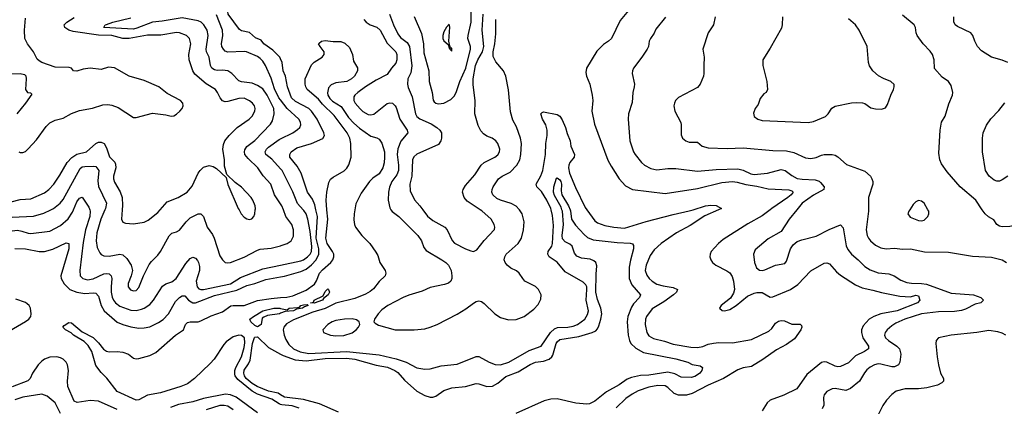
# Model space of a CAD drawing. Header units: inches. Extents: x 1305375 to 1407406, y 744550 to 841633.
# Tile 382 of 509: x 1368067 to 1375365, y 808544 to 811408. Entities that reach past the tile are written whole.
import ezdxf

# ---------------------------------------------------------------- set-up
doc = ezdxf.new("R2010")
doc.units = ezdxf.units.IN
doc.header["$MEASUREMENT"] = 0
for name, color, linetype in [('B3860', 7, 'Continuous'), ('B3861', 7, 'Continuous'), ('B3870', 7, 'Continuous'), ('B3871', 7, 'Continuous')]:
    doc.layers.add(name, color=color, linetype=linetype)

msp = doc.modelspace()

# ---------------------------------------------------------------- linework, layer by layer
at = {"layer": 'B3860', "color": 5}
for points, elevation in [([(1367331, 810000), (1367336.1, 809970), (1367345.8, 809865.8), (1367361.7, 809801.7), (1367379.8, 809770), (1367410, 809752.1), (1367539.2, 809739.2), (1367630, 809747.7), (1367750, 809728.2), (1367790, 809729.5), (1367856.7, 809743.3), (1367880.2, 809759.8), (1367930.7, 809810), (1367990, 809840.4), (1368050, 809847.6), (1368082.2, 809842.2), (1368130, 809825.7), (1368150, 809824.4), (1368290, 809841.2), (1368370, 809883.9), (1368426.7, 809933.3), (1368458.9, 809981.1), (1368466.5, 810000)], 1140), ([(1367402.2, 810000), (1367402.2, 809990), (1367414, 809930), (1367430, 809904.9), (1367450.3, 809890), (1367494, 809870), (1367670, 809841.2), (1367770, 809837.5), (1367810, 809845), (1367850, 809861.2), (1367930, 809917.5), (1367970, 809936.2), (1368010, 809944.8), (1368170, 809953.2), (1368245.5, 809974.5), (1368296.4, 810000)], 1160), ([(1368586.6, 810000), (1368590.1, 809990), (1368585.8, 809950), (1368554.4, 809850), (1368536.4, 809756.4), (1368512, 809550), (1368515.2, 809510), (1368534.9, 809490), (1368570, 809481.9), (1368610, 809488), (1368690, 809524.8), (1368710, 809528.1), (1368730, 809524.5), (1368744.5, 809510), (1368749.4, 809490), (1368743.4, 809430), (1368744.5, 809390), (1368751.7, 809351.7), (1368761, 809330), (1368776.3, 809310), (1368810, 809286.1), (1368890, 809255.7), (1368930, 809253.6), (1368970, 809262.5), (1368990, 809271), (1369030, 809298.9), (1369057.5, 809330), (1369125.6, 809434.4), (1369149.3, 809450.7), (1369193.3, 809466.7), (1369225.6, 809490), (1369297.1, 809602.9), (1369330, 809639.5), (1369350, 809648.7), (1369370, 809642), (1369384, 809624), (1369391.8, 809610), (1369398.6, 809578.6), (1369398.4, 809550), (1369374.8, 809470), (1369380.9, 809430), (1369394.7, 809414.7), (1369409.1, 809409.1), (1369429, 809409), (1369630, 809451.9), (1369702.3, 809497.7), (1369870, 809561.9), (1370000, 809590.1)], 1140), ([(1368697.7, 810000), (1368668.4, 809930), (1368638.7, 809830), (1368632.5, 809770), (1368640.5, 809720.5), (1368659.8, 809679.8), (1368670, 809668.1), (1368690, 809658.4), (1368730, 809655.9), (1368810, 809670.2), (1368830, 809665.4), (1368859.8, 809639.8), (1368892.6, 809590), (1368902, 809550), (1368892.9, 809510), (1368870, 809453.2), (1368870.3, 809430), (1368886.9, 809406.9), (1368910, 809398.3), (1368930, 809402.3), (1368950, 809423), (1368983.1, 809510), (1369026.8, 809593.2), (1369042.7, 809617.3), (1369090, 809664.2), (1369110, 809690.3), (1369174.3, 809805.7), (1369194, 809826), (1369230, 809837.4), (1369250, 809848.9), (1369299.3, 809910), (1369330, 809940.2), (1369390, 809969), (1369410, 809968.7), (1369430, 809950.6), (1369455.2, 809870), (1369496, 809816), (1369509.2, 809790), (1369550, 809659.1), (1369570, 809628.2), (1369590, 809610.4), (1369605.8, 809605.9), (1369630, 809608.9), (1369730, 809647.5), (1369830, 809701.4), (1369850, 809707.7), (1369930, 809716.2), (1370000, 809732.9)], 1160), ([(1368826.2, 810000), (1368820.3, 809930), (1368830, 809907.7), (1368850, 809900.4), (1368910, 809894.9), (1368990, 809908.7), (1369018.2, 809921.8), (1369090, 809979.6), (1369107.9, 810000)], 1180), ([(1369692.6, 810000), (1369709.2, 809969.2), (1369730, 809945.5), (1369750, 809933), (1369770, 809928), (1369787.5, 809932.5), (1369802.9, 809950), (1369809.7, 809970.3), (1369813, 810000)], 1180), ([(1368030, 809713.5), (1368110, 809710.1), (1368210, 809691.6), (1368250, 809690.9), (1368311.9, 809708.1), (1368410, 809755.6), (1368430, 809750.5), (1368430, 809709.3), (1368370.6, 809510), (1368372.8, 809490), (1368396.3, 809450), (1368439.1, 809410), (1368490, 809388.3), (1368550, 809378.5), (1368610, 809384.4), (1368630, 809381.1), (1368650, 809358.7), (1368671.3, 809290), (1368692, 809252), (1368770, 809183.7), (1368790, 809168), (1368830, 809148.8), (1368890, 809131.4), (1368950, 809121.9), (1368990, 809123.9), (1369030, 809132.7), (1369096, 809164), (1369130, 809187.1), (1369170, 809229.3), (1369220.7, 809319.3), (1369250, 809349.5), (1369270, 809362.5), (1369290, 809362.2), (1369318.1, 809330), (1369336.6, 809316.6), (1369350, 809310.6), (1369370, 809310.5), (1369510, 809364.1), (1369677, 809403), (1369750, 809439.2), (1369810, 809453.9), (1369890, 809482.2), (1370000, 809502.5)], 1120), ([(1367990, 809103.2), (1368110, 809172.3), (1368135.2, 809190), (1368148.4, 809210), (1368151.3, 809230), (1368146.4, 809270), (1368137.3, 809290), (1368123.1, 809303.1), (1368110, 809312.4), (1368036.8, 809336.8)], 1120), ([(1370000, 808557.7), (1369990, 808560.9), (1369936, 808596), (1369830, 808632.5), (1369790, 808654.6), (1369683.1, 808743.1), (1369663.6, 808770), (1369661.4, 808781.4), (1369662.1, 808810), (1369668.7, 808830), (1369711.8, 808910), (1369730, 808978.4), (1369734.5, 809014.5), (1369732.7, 809050), (1369710, 809069.2), (1369689.9, 809069.9), (1369650, 809058.8), (1369597.9, 809022.1), (1369578.7, 809001.3), (1369507, 808893), (1369479.4, 808860.6), (1369363.3, 808750), (1369310, 808711.1), (1369260.7, 808690), (1369110, 808644.4), (1369014.5, 808625.5), (1368950, 808590.8), (1368930, 808589.8), (1368790, 808654.3), (1368712.3, 808752.3), (1368670, 808795.3), (1368630, 808845.6), (1368601.6, 808950), (1368574.4, 808994.4), (1368545, 809025), (1368465.3, 809070), (1368446.9, 809086.8), (1368406.6, 809110), (1368387.3, 809130), (1368397.4, 809142.6), (1368430, 809165.3), (1368450, 809161.3), (1368530, 809095.5), (1368610, 809053.1), (1368650, 809014.8), (1368687.7, 808967.7), (1368710, 808953), (1368730, 808948.1), (1368790, 808950.8), (1368830, 808946), (1368871.9, 808930), (1368910, 808899.7), (1368930, 808894.3), (1368950, 808896.8), (1369030, 808920.1), (1369076.8, 808943.2), (1369221.5, 809070), (1369279.9, 809110), (1369296.5, 809150), (1369310, 809165.5), (1369329.9, 809170.1), (1369389.6, 809170.4), (1369410, 809176.2), (1369486.9, 809213.1), (1369570, 809244.7), (1369632.4, 809287.6), (1369650, 809291.5), (1369730, 809290.4), (1369830, 809327.1), (1369930, 809343.6), (1370000, 809349.1)], 1080), ([(1370000, 809233), (1369992.4, 809230), (1369904.4, 809215.6), (1369875.1, 809204.9), (1369864.5, 809195.5), (1369855.5, 809150), (1369850, 809145.5), (1369830, 809133.7), (1369810, 809141.5), (1369779.5, 809170), (1369773.3, 809190), (1369798.5, 809210), (1369868.3, 809250), (1369950, 809270.5), (1369996, 809270), (1370000, 809269.1)], 1060), ([(1370000, 808629.6), (1369981.5, 808641.5), (1369910, 808655.3), (1369825.8, 808690), (1369790, 808712.5), (1369745.9, 808750), (1369732.4, 808770), (1369727.5, 808790), (1369730, 808811), (1369762.5, 808857.5), (1369775.1, 808884.9), (1369791.1, 809010), (1369806.9, 809053.1), (1369810, 809057), (1369830, 809059.2), (1369910, 808979.8), (1370000, 808929.9)], 1060), ([(1368790, 808519.2), (1368650, 808581.8), (1368590, 808585.5), (1368492.1, 808572.1), (1368470, 808582.3), (1368422.2, 808690), (1368420.5, 808730), (1368427.6, 808810), (1368420.6, 808850), (1368410.8, 808870.7), (1368390, 808892.7), (1368370, 808903.4), (1368342, 808910), (1368290, 808907.9), (1368250, 808893.6), (1368230, 808878.6), (1368204.6, 808850), (1368162.2, 808790), (1368143.2, 808750), (1368127.1, 808732.9), (1368010, 808686.7)], 1120), ([(1368369.1, 808490), (1368328.9, 808570), (1368270, 808618.7), (1368230, 808634.8), (1368090, 808611.1), (1368030, 808592.8)], 1140), ([(1369830, 808495.4), (1369670, 808611.5), (1369630, 808629.1), (1369592.9, 808632.9), (1369430, 808602.2), (1369350, 808577.6), (1369244.2, 808555.8), (1369184.7, 808535.3)], 1120), ([(1369650, 808517.7), (1369610, 808543.8), (1369582, 808550), (1369550, 808548.4), (1369450, 808517.3)], 1140)]:
    msp.add_lwpolyline(points, dxfattribs=dict(at, elevation=elevation))
at = {"layer": 'B3861', "color": 5}
for points, elevation in [([(1370000, 811119.3), (1369995.2, 811130), (1369941.7, 811181.7), (1369875.9, 811230), (1369856.1, 811256.1), (1369813.7, 811273.7), (1369770, 811313.5), (1369710, 811324.5), (1369695.2, 811335.2), (1369612.8, 811450), (1369609.2, 811470), (1369627.4, 811490), (1369650, 811498.5), (1369830, 811523.3), (1369950, 811554.8), (1370000, 811559.9)], 1120), ([(1368060.7, 810430), (1368070, 810423), (1368090, 810423.1), (1368110, 810430.4), (1368130, 810450.4), (1368190, 810517), (1368262, 810618), (1368290, 810644.7), (1368330, 810664.5), (1368390, 810679.6), (1368450, 810712.3), (1368510, 810734.4), (1368607, 810753), (1368682, 810778), (1368719.2, 810780.8), (1368750, 810775.8), (1368797, 810757), (1368910, 810684.6), (1368930, 810684.6), (1369050, 810715.8), (1369150, 810704.4), (1369190, 810693.4), (1369210, 810696), (1369230, 810707.4), (1369254.5, 810730), (1369269.7, 810750), (1369278, 810770), (1369276.8, 810790), (1369259.7, 810810), (1369160.2, 810860.2), (1369098.7, 810910), (1368990, 810958.4), (1368877, 810990), (1368770, 811052.1), (1368724.7, 811055.3), (1368670, 811038.2), (1368590, 811049.9), (1368537.3, 811042.7), (1368490, 811026.2), (1368465.2, 811030), (1368450, 811049), (1368433.8, 811053.8), (1368330, 811055.9), (1368230.7, 811090.7), (1368210, 811103), (1368197, 811117), (1368170, 811171.1), (1368124.2, 811230), (1368104.8, 811270), (1368101.5, 811330), (1368110, 811420.7)], 1220), ([(1369813, 810000), (1369813.7, 810006.3), (1369810.9, 810030), (1369795.1, 810070), (1369782, 810090), (1369710, 810167.3), (1369662.6, 810202.6), (1369601.2, 810261.2), (1369584.1, 810324.1), (1369583.6, 810370), (1369572.4, 810450), (1369577, 810483), (1369588.2, 810510), (1369618.7, 810550), (1369679.7, 810610), (1369768.5, 810670), (1369790, 810692.9), (1369810.6, 810730), (1369812.2, 810750), (1369807.1, 810770), (1369792.8, 810790), (1369770, 810808.2), (1369730, 810826.6), (1369690, 810823.6), (1369610, 810802), (1369590, 810800.2), (1369570, 810807), (1369551.6, 810830), (1369533, 810870), (1369518.4, 810890), (1369450, 810933.4), (1369364.5, 811004.5), (1369349.1, 811030), (1369321.6, 811110), (1369320.8, 811150), (1369336.2, 811230), (1369326.3, 811270), (1369302.9, 811290), (1369250, 811309.9), (1369230, 811312.3), (1369113.4, 811293.4), (1369012.8, 811292.8), (1368877.3, 811270), (1368830, 811269.9), (1368750, 811290.3), (1368650, 811293.4), (1368462, 811322), (1368429.8, 811330), (1368401.4, 811350), (1368396.4, 811370), (1368416.9, 811390), (1368470, 811425.5)], 1180), ([(1370000, 810044.5), (1369955.4, 810110), (1369928.2, 810190), (1369870.9, 810250.9), (1369832.5, 810310), (1369759.4, 810379.4), (1369736.5, 810410), (1369732.7, 810430), (1369735.9, 810444.1), (1369750.9, 810469.1), (1369810, 810513), (1369926.2, 810633.8), (1369941, 810659), (1369953.7, 810710), (1369949.2, 810750), (1369901.7, 810850), (1369870, 810894.9), (1369830, 810921), (1369790, 810938.9), (1369710, 810948), (1369690, 810955.3), (1369638, 811010), (1369610, 811028.1), (1369570, 811033.6), (1369530, 811032), (1369510, 811036.2), (1369490.9, 811050), (1369480.2, 811070), (1369470.6, 811130), (1369452.1, 811170), (1369448.7, 811188.7), (1369462.8, 811290), (1369456.7, 811330), (1369431.3, 811371.3), (1369410.6, 811390.6), (1369390, 811400.7), (1369270, 811421.4), (1369123.5, 811396.5), (1369050, 811389.2), (1368935.4, 811344.6), (1368910, 811339.1), (1368689.7, 811350), (1368701.1, 811370), (1368710, 811373.5), (1368756.3, 811390), (1368890, 811421.4)], 1160), ([(1370000, 810814.2), (1369988.6, 810828.6), (1369955.7, 810895.7), (1369930, 810974.2), (1369888.8, 811068.8), (1369870, 811101), (1369850, 811121.5), (1369830, 811135.3), (1369748.9, 811168.9), (1369730, 811172.7), (1369610, 811167.9), (1369590, 811175.7), (1369576.2, 811190), (1369564.6, 811210), (1369561.5, 811230), (1369571.4, 811290), (1369569, 811330), (1369524.2, 811444.2)], 1140), ([(1368007.9, 811007.9), (1368069.2, 811009.2), (1368102.3, 811002.3), (1368111.5, 810991.5), (1368115.8, 810970), (1368110.3, 810890), (1368124.9, 810870), (1368147, 810867), (1368155.8, 810855.8), (1368110.8, 810789.2), (1368044.5, 810710)], 1220), ([(1367937.7, 810042.3), (1368070, 810076.2), (1368150, 810081.3), (1368250, 810125), (1368282.2, 810150), (1368318.9, 810190), (1368363.7, 810256.3), (1368418.3, 810350), (1368452.2, 810387.8), (1368490, 810411.2), (1368562.3, 810430), (1368630, 810490.9), (1368650, 810500.2), (1368670, 810502), (1368691.9, 810490), (1368710, 810459.5), (1368733.1, 810393.2), (1368772.1, 810352.1), (1368777.9, 810337.9), (1368778.8, 810310), (1368761.3, 810250), (1368761.4, 810230), (1368770, 810205.3), (1368812.3, 810132.3), (1368826.7, 810090), (1368828.8, 810031.2), (1368826.2, 810000)], 1180), ([(1370000, 810304.4), (1369935.6, 810375.6), (1369890.8, 810410), (1369885, 810430), (1369896, 810450), (1369910, 810463.5), (1369990, 810520.5), (1370000, 810525.4)], 1140), ([(1368296.4, 810000), (1368316.4, 810010), (1368367.1, 810050), (1368390, 810075.6), (1368513.9, 810306.1), (1368530, 810316.8), (1368550, 810320.7), (1368610, 810324), (1368630, 810320.2), (1368652.1, 810290), (1368645.7, 810214.3), (1368651.4, 810171.4), (1368708.9, 810050), (1368701.9, 810010), (1368697.7, 810000)], 1160), ([(1369107.9, 810000), (1369160.2, 810059.8), (1369240.9, 810090), (1369307.6, 810130), (1369344.7, 810175.3), (1369388.4, 810270), (1369404, 810290), (1369430, 810315.3), (1369470, 810327), (1369499.6, 810319.6), (1369525.7, 810305.7), (1369598, 810238), (1369610, 810186), (1369687.2, 810010), (1369692.6, 810000)], 1180), ([(1368466.5, 810000), (1368490, 810058.3), (1368510, 810084.9), (1368530, 810093.7), (1368579.6, 810019.6), (1368586.6, 810000)], 1140)]:
    msp.add_lwpolyline(points, dxfattribs=dict(at, elevation=elevation))
at = {"layer": 'B3870', "color": 5}
for points, elevation in [([(1370000, 809732.9), (1370005.8, 809734.2), (1370049.4, 809750), (1370078, 809770), (1370096.5, 809803.5), (1370096.5, 809850), (1370083.1, 809890), (1370039.3, 809950), (1370020.9, 810000)], 1160), ([(1370000, 809590.1), (1370150, 809622.7), (1370170, 809630.1), (1370200.2, 809650), (1370218.7, 809670), (1370229, 809690), (1370231.7, 809728.3), (1370218.5, 809838.5), (1370202, 809930), (1370189, 809969), (1370173.5, 809993.5), (1370167.8, 810000)], 1140), ([(1370000, 809502.5), (1370030, 809508.1), (1370150, 809543.1), (1370190, 809560.8), (1370230, 809592.6), (1370263.9, 809630), (1370284.5, 809670), (1370282.9, 809710), (1370264.4, 809790), (1370272.8, 809950), (1370262.6, 810000)], 1120), ([(1370000, 809349.1), (1370047.2, 809352.8), (1370090, 809363.4), (1370190, 809403.3), (1370250.7, 809449.3), (1370266.4, 809473.6), (1370290, 809531.1), (1370310, 809554.5), (1370373, 809610), (1370388.8, 809630), (1370396.2, 809650), (1370394, 809670), (1370384.4, 809690), (1370345.3, 809750), (1370334.9, 809790), (1370349.4, 809930), (1370344, 810000)], 1080), ([(1370000, 808929.9), (1370019.2, 808919.2), (1370107.7, 808887.7), (1370190, 808881.7), (1370330, 808897.9), (1370490, 808900.9), (1370550, 808892), (1370708.7, 808848.7), (1370793.6, 808833.6), (1370848.4, 808810), (1370870, 808794.2), (1370918, 808738), (1371010, 808655.6), (1371070, 808623.6), (1371110, 808611.3), (1371130, 808611.4), (1371150, 808619.1), (1371210, 808660.2), (1371270, 808681.3), (1371370, 808690.2), (1371450, 808712.3), (1371470, 808710.2), (1371530, 808691.3), (1371570, 808692), (1371610, 808714.3), (1371670, 808763.4), (1371761.9, 808798.1), (1371850, 808853.6), (1371890, 808871), (1371950, 808879.3), (1371990, 808893.5), (1372010, 808909.6), (1372017.7, 808922.3), (1372044.2, 809010), (1372050, 809021.1), (1372070, 809038.2), (1372210, 809061.1), (1372310.7, 809089.3), (1372337, 809103), (1372350, 809117.6), (1372360, 809140), (1372374.5, 809190), (1372380.5, 809230), (1372374.3, 809270), (1372350, 809335.8), (1372338.2, 809390), (1372338.4, 809521.6), (1372344.2, 809584.3), (1372335.9, 809610), (1372322.6, 809622.6), (1372294.5, 809634.5), (1372230, 809641.6), (1372197, 809657), (1372178.3, 809678.3), (1372160.9, 809730), (1372144, 809744), (1372110, 809761.3), (1372090, 809784.5), (1372088.1, 809810), (1372098.5, 809890), (1372089.4, 809990), (1372086, 810000)], 1060), ([(1370550.3, 810000), (1370545.7, 809970), (1370544.4, 809924.4), (1370548.7, 809890), (1370556.6, 809870), (1370601.9, 809810), (1370660.8, 809750), (1370706.1, 809686.1), (1370720.4, 809660.4), (1370735.9, 809610), (1370775.4, 809550), (1370781.5, 809530), (1370776.3, 809510), (1370731.8, 809468.2), (1370690, 809415.2), (1370665.2, 809394.8), (1370630, 809375), (1370550, 809341.7), (1370410, 809308.9), (1370330, 809268.7), (1370239, 809241), (1370095.5, 809184.5), (1370044.5, 809155.5), (1370025.1, 809130), (1370019.8, 809110), (1370026.2, 809070), (1370038.9, 809038.9), (1370061.6, 809001.6), (1370096.6, 808970), (1370146.1, 808946.1), (1370210, 808935.1), (1370490, 808950), (1370730, 808924.2), (1370856.5, 808896.5), (1370930, 808870.1), (1371010, 808829.4), (1371070, 808818), (1371110, 808821.3), (1371190, 808844), (1371310, 808855.6), (1371450, 808912.6), (1371470, 808911.5), (1371545.5, 808870), (1371590, 808852.6), (1371630, 808851.2), (1371693, 808870), (1371843.9, 808956.1), (1371930.9, 808989.1), (1372000.8, 809090), (1372030, 809117.4), (1372053, 809127), (1372130, 809128.8), (1372170, 809136.6), (1372202, 809150), (1372255.1, 809190), (1372276.1, 809223.9), (1372282, 809250), (1372265.5, 809330), (1372271.6, 809410), (1372269.9, 809429.9), (1372263.2, 809443.2), (1372243.5, 809463.5), (1372110, 809538.9), (1372051, 809611), (1371992, 809650), (1371980.7, 809670), (1371982.9, 809690), (1372010.3, 809729.7), (1372016, 809750), (1372023.1, 809883.1), (1372016.5, 809956.5), (1372005.9, 810000)], 1080), ([(1370818.4, 810000), (1370826.8, 809986.8), (1370876.9, 809950), (1371018.8, 809810), (1371043.8, 809770), (1371061.2, 809721.2), (1371078.4, 809698.4), (1371196.5, 809630), (1371225.2, 809610), (1371244.4, 809590), (1371263.9, 809550), (1371270.2, 809510), (1371270.2, 809490), (1371262.7, 809470), (1371243.9, 809456.1), (1371214.3, 809445.7), (1371110, 809423.6), (1371050, 809397.8), (1370950, 809367.7), (1370909, 809351), (1370794.2, 809290), (1370750, 809258), (1370723, 809230), (1370697.7, 809190), (1370692.2, 809170), (1370700.4, 809160.4), (1370725.4, 809145.4), (1370850, 809109.6), (1370990, 809110.7), (1371070, 809117.9), (1371110, 809128.8), (1371160.5, 809150), (1371310, 809226.7), (1371374.1, 809265.9), (1371430, 809308.9), (1371450, 809321.1), (1371470, 809325.7), (1371490, 809320.3), (1371510, 809305.7), (1371589, 809230), (1371630, 809202.7), (1371690, 809183.7), (1371746.6, 809186.6), (1371804.8, 809210), (1371877.6, 809262.4), (1371910, 809298.3), (1371930, 809337.3), (1371933, 809370), (1371911.3, 809410), (1371890, 809430.5), (1371811.8, 809471.8), (1371794.8, 809490), (1371770, 809530.7), (1371750, 809546.5), (1371707.8, 809567.8), (1371679.2, 809590), (1371664.2, 809610), (1371658.2, 809630), (1371661.8, 809650), (1371673.3, 809670), (1371760.2, 809750), (1371785.9, 809790), (1371800.6, 809850), (1371805.9, 809910), (1371791.3, 809970), (1371771.8, 810000)], 1120), ([(1371054.4, 810000), (1371090, 809951.7), (1371130, 809921.1), (1371218.4, 809870), (1371235.3, 809850), (1371271.1, 809771.1), (1371290, 809753.1), (1371370, 809710.3), (1371410, 809694.6), (1371430, 809691.8), (1371456, 809704), (1371510, 809771.6), (1371586.2, 809853.8), (1371589.6, 809870), (1371584.7, 809890), (1371561.1, 809930), (1371492.2, 809992.2), (1371480.1, 810000)], 1140), ([(1372147, 810000), (1372150, 809993.1), (1372157.3, 809930), (1372186.4, 809886.4), (1372250, 809815.6), (1372275.3, 809795.3), (1372317.5, 809777.5), (1372496.2, 809756.2), (1372591.8, 809751.8), (1372607.9, 809747.9), (1372615.8, 809735.8), (1372616.5, 809710), (1372593.7, 809626.3), (1372585.4, 809574.5), (1372583.8, 809490), (1372603.3, 809443.3), (1372667.6, 809370), (1372661.5, 809350), (1372617.4, 809302.6), (1372601.8, 809278.2), (1372575.1, 809210), (1372568.4, 809170), (1372576.8, 809070), (1372586, 809030), (1372596.3, 809010), (1372633.7, 808973.7), (1372690, 808943), (1372930, 808894.2), (1373018, 808870), (1373050, 808854), (1373110, 808843), (1373127.3, 808830), (1373123, 808810), (1373108.2, 808790), (1373090, 808777.4), (1373070, 808765.1), (1373043.2, 808756.8), (1372970, 808759.8), (1372923.8, 808783.8), (1372870, 808797.2), (1372730, 808773.4), (1372668.9, 808771.1), (1372602.1, 808757.9), (1372570, 808744.1), (1372510, 808703.8), (1372415.5, 808650), (1372330, 808582.6), (1372290, 808562.3), (1372270, 808560.2), (1372190, 808567.3), (1372050, 808597.8), (1372003.9, 808596.1), (1371954.6, 808585.4), (1371744.9, 808490)], 1060), ([(1372270.3, 810000), (1372330, 809919.1), (1372350, 809902.7), (1372403.2, 809883.2), (1372470.6, 809870.6), (1372550, 809863.6), (1372710, 809912.6), (1372910, 809965), (1373029.2, 809990.8), (1373058.4, 810000)], 1080), ([(1373246.1, 810000), (1373145, 809955), (1373036, 809884), (1372935.5, 809830), (1372822.3, 809750), (1372770, 809702.5), (1372739.8, 809660.2), (1372710.2, 809590.2), (1372703.9, 809550), (1372714.8, 809514.8), (1372731.5, 809491.5), (1372755, 809470), (1372790, 809449.5), (1372835.5, 809435.5), (1372910, 809422.8), (1372941.7, 809410), (1372933.8, 809390), (1372911.8, 809370), (1372841.9, 809318.1), (1372755.2, 809264.8), (1372712.1, 809210), (1372704.3, 809190), (1372701.8, 809150), (1372715, 809090), (1372730, 809064.7), (1372764.9, 809044.9), (1372846.2, 809026.2), (1372910, 809004.7), (1373041.4, 808981.4), (1373090, 808978.5), (1373130, 808986.6), (1373170, 809003.5), (1373210, 809012.7), (1373250, 809016.4), (1373350, 809013.2), (1373490, 809039.3), (1373620, 809100), (1373640.8, 809119.2), (1373670, 809159.7), (1373690, 809174.3), (1373710, 809180.2), (1373736.7, 809176.7), (1373790, 809153.4), (1373851.3, 809151.3), (1373861.6, 809141.6), (1373864.9, 809130), (1373855.6, 809110), (1373810, 809042.6), (1373750, 809000.8), (1373676.8, 808963.2), (1373573.8, 808890), (1373490, 808839.8), (1373430, 808829), (1373390, 808813.6), (1373282.8, 808750), (1373170, 808701), (1373050, 808638.3), (1373010, 808625.3), (1372950, 808625), (1372917.7, 808637.7), (1372870, 808682.3), (1372850, 808694.2), (1372796.9, 808696.9), (1372730, 808686.1), (1372650, 808657.4), (1372606.2, 808633.8), (1372559.4, 808600.6), (1372487.8, 808532.2)], 1080), ([(1373628.5, 810000), (1373570, 809955.2), (1373463.3, 809896.7), (1373280.7, 809779.3), (1373247.2, 809750), (1373192.7, 809690), (1373184.4, 809670), (1373183.2, 809650), (1373189.1, 809630), (1373202.3, 809610), (1373225.7, 809590), (1373308.2, 809548.2), (1373330, 809531.5), (1373346.6, 809506.6), (1373357.1, 809470), (1373364.2, 809410), (1373357.5, 809382.5), (1373334.1, 809345.9), (1373266, 809290), (1373254, 809270), (1373274.4, 809254.4), (1373290.5, 809250.5), (1373330, 809260.3), (1373376.9, 809290), (1373460.4, 809359.6), (1373510, 809382.4), (1373530, 809386.9), (1373570, 809386.3), (1373630, 809352.9), (1373650, 809354.7), (1373780.4, 809410), (1373835, 809445), (1373930, 809546.8), (1374030, 809603.9), (1374050, 809607.9), (1374070, 809599), (1374120.3, 809540.3), (1374150, 809515.2), (1374262.6, 809442.6), (1374310, 809420.6), (1374390, 809404.8), (1374453.8, 809386.2), (1374590, 809359.8), (1374670, 809355.1), (1374710, 809368.2), (1374730, 809361.6), (1374737.8, 809330), (1374720.2, 809310), (1374570, 809252.2), (1374450, 809229.5), (1374398.3, 809210), (1374362.9, 809190), (1374319.7, 809140.3), (1374307.3, 809110), (1374305.2, 809090), (1374316.9, 809050), (1374358, 808990), (1374358.3, 808970), (1374328.9, 808950), (1374263, 808917), (1374210, 808865.8), (1374150, 808839.1), (1374130, 808836.8), (1374110, 808841.7), (1374050, 808870.7), (1374030, 808872.9), (1374010, 808867.4), (1373901.1, 808778.9), (1373826.7, 808673.3), (1373730, 808626.9), (1373628.9, 808590), (1373607.2, 808570), (1373570.2, 808509.8)], 1120), ([(1373826.1, 810000), (1373768.9, 809930), (1373710, 809838.7), (1373615.2, 809784.8), (1373518, 809702), (1373504.9, 809670), (1373512.3, 809610), (1373528.8, 809568.8), (1373550, 809551.5), (1373570, 809549.4), (1373590, 809554.5), (1373670, 809589.2), (1373737.5, 809602.5), (1373750, 809618.8), (1373780.8, 809710), (1373800.8, 809739.2), (1373830, 809764.4), (1373862.8, 809777.2), (1373970, 809803.7), (1374067.3, 809852.7), (1374150, 809888), (1374170, 809866), (1374193.8, 809733.8), (1374205.2, 809705.2), (1374232, 809672), (1374282.7, 809630), (1374330, 809580.7), (1374370, 809554.3), (1374430, 809532.1), (1374510, 809525.7), (1374547.7, 809510), (1374598.4, 809478.4), (1374641.8, 809461.8), (1374676, 809456), (1374750, 809454.4), (1374787.8, 809447.8), (1374970, 809381.1), (1375137.3, 809370), (1375190.7, 809350), (1375210.7, 809330), (1375190.8, 809310), (1375150, 809300.9), (1375076.8, 809263.2), (1375046.8, 809253.2), (1374994.9, 809245.1), (1374876.8, 809243.2), (1374750, 809228.7), (1374628.7, 809190), (1374560.7, 809159.3), (1374530, 809139.8), (1374496.9, 809110), (1374482.4, 809090), (1374477.6, 809070), (1374484.9, 809050), (1374505.2, 809030), (1374569.1, 808990), (1374587.2, 808970), (1374597.8, 808930), (1374591.1, 808870), (1374579.6, 808850), (1374550, 808837), (1374530, 808836.4), (1374450, 808857), (1374430, 808857.7), (1374401.6, 808850), (1374370, 808832.8), (1374346.5, 808813.5), (1374328.4, 808791.6), (1374291.3, 808728.7), (1374225.5, 808674.5), (1374190, 808660.3), (1374110, 808674.4), (1374090, 808672.9), (1374050, 808654), (1374030, 808629), (1374025.2, 808610), (1374026.9, 808553.1), (1374015.6, 808524.4)], 1140), ([(1374359.1, 810000), (1374359.2, 809990), (1374341.1, 809850), (1374348.3, 809810), (1374358.5, 809790), (1374372.9, 809770), (1374410, 809736.9), (1374450, 809718.6), (1374490, 809710.2), (1374550, 809714.2), (1374610, 809708.4), (1374670, 809709.3), (1374772.6, 809687.4), (1374950, 809686.7), (1375130, 809657.2), (1375271.1, 809648.9), (1375350, 809628.7), (1375382, 809610)], 1160), ([(1374664, 810000), (1374657.3, 809990), (1374650.8, 809970), (1374666.2, 809946.2), (1374730, 809919.5), (1374750, 809917.4), (1374770, 809922.3), (1374798.9, 809950), (1374806.6, 809970), (1374805.1, 809990), (1374799, 810000)], 1180), ([(1375643.6, 810000), (1375641.5, 809998.5), (1375580.9, 809939.1), (1375510, 809896.3), (1375404.8, 809875.2), (1375350, 809874), (1375330, 809878.3), (1375308.2, 809890), (1375286.5, 809926.5), (1375248.5, 809948.5), (1375223.1, 809970), (1375201.9, 810000)], 1160), ([(1370000, 809269.1), (1370050, 809258), (1370063.7, 809270), (1370124.8, 809275.2), (1370140.7, 809279.3), (1370149.6, 809290), (1370170, 809294.8), (1370197.5, 809297.5), (1370203.8, 809290), (1370178.2, 809281.8), (1370164, 809270), (1370117.6, 809262.4), (1370096.3, 809250), (1370033.8, 809246.2), (1370000, 809233)], 1060), ([(1375376.2, 809070), (1375350, 809085.1), (1375316.6, 809096.6), (1375250, 809105.7), (1375162, 809090), (1374970, 809071), (1374876, 809050), (1374859.1, 809030), (1374857.1, 809010), (1374866.3, 808910), (1374877.4, 808850), (1374892, 808790), (1374914, 808750), (1374914.9, 808730), (1374902.6, 808717.4), (1374870, 808700.5), (1374790, 808681.6), (1374730, 808673.3), (1374630, 808672.8), (1374564.1, 808655.9), (1374530, 808631.5), (1374492, 808590), (1374463.7, 808550), (1374430, 808480.9)], 1160), ([(1370430, 808501.3), (1370290, 808561.4), (1370170, 808594.2), (1370030.3, 808610.3), (1370000, 808629.6)], 1060), ([(1370137.8, 808530), (1370086.2, 808546.2), (1370010, 808554.5), (1370000, 808557.7)], 1080)]:
    msp.add_lwpolyline(points, dxfattribs=dict(at, elevation=elevation))
for points, elevation in [([(1370250, 809308.7), (1370222, 809310), (1370245.1, 809314.9), (1370248.4, 809330), (1370316.9, 809363.1), (1370330, 809394.4), (1370350, 809414.4), (1370356.3, 809410), (1370362, 809390), (1370352.6, 809370), (1370318, 809342), (1370311.5, 809330)], 1060), ([(1370530, 809191.9), (1370474.8, 809190), (1370410, 809178.9), (1370382.7, 809170), (1370350.2, 809150), (1370312.4, 809110), (1370319.1, 809090), (1370370.8, 809070.8), (1370410, 809064.8), (1370470, 809067.3), (1370530, 809086.9), (1370560.3, 809110), (1370577.6, 809130), (1370587.4, 809150), (1370584, 809170), (1370563.9, 809183.9)], 1120)]:
    msp.add_lwpolyline(points, close=True, dxfattribs=dict(at, elevation=elevation))
at = {"layer": 'B3871', "color": 5}
for points, elevation in [([(1370991.2, 811431.2), (1371045.6, 811305.6), (1371059.6, 811230), (1371062.6, 811162.6), (1371099.4, 811030), (1371102.5, 810950), (1371123, 810870), (1371131.4, 810811.4), (1371139.4, 810799.4), (1371150, 810788.9), (1371170, 810784), (1371210, 810789.1), (1371262.8, 810817.2), (1371290, 810843.7), (1371305, 810875), (1371329.1, 810950), (1371372.6, 811050), (1371408.8, 811190), (1371409.2, 811210), (1371389.2, 811270), (1371389.9, 811290), (1371412.9, 811390), (1371412.3, 811490)], 1160), ([(1372591.6, 811490), (1372518.4, 811401.6), (1372452.4, 811270), (1372431.8, 811250), (1372394.5, 811225.5), (1372345.1, 811174.9), (1372268.2, 811050), (1372263.1, 811016.9), (1372266.7, 810990), (1372293.8, 810930), (1372311, 810850), (1372314.5, 810810), (1372308.5, 810730), (1372326.4, 810633.6), (1372426.9, 810366.9), (1372450, 810322), (1372508.9, 810228.9), (1372556.4, 810176.4), (1372607.7, 810150), (1372850, 810120.9), (1373090, 810158.5), (1373270, 810201.3), (1373350, 810208.4), (1373385.5, 810205.5), (1373450, 810186.7), (1373530, 810175.9), (1373614.8, 810154.8), (1373767.6, 810147.6), (1373790, 810140.2), (1373800.7, 810130), (1373785.8, 810110), (1373759.5, 810090), (1373641.6, 810010), (1373628.5, 810000)], 1120), ([(1370807.7, 811450), (1370837.9, 811370), (1370870, 811303.2), (1370890, 811277.1), (1370939.1, 811239.1), (1370955.3, 811210), (1370973.4, 811066.6), (1370965.4, 811014.6), (1370942.9, 810970), (1370941.1, 810930), (1370946.2, 810906.2), (1370976.2, 810836.2), (1371000.6, 810710), (1371011.3, 810690), (1371033.3, 810673.3), (1371116.2, 810636.2), (1371159.5, 810610), (1371182, 810590), (1371192.7, 810570), (1371194, 810530), (1371187.4, 810510), (1371170, 810483), (1371009.3, 810410.7), (1370987.7, 810392.3), (1370979.2, 810370), (1370972.1, 810250), (1370959, 810190), (1370961.1, 810141.1), (1370993.4, 810073.4), (1371032.3, 810030), (1371054.4, 810000)], 1140), ([(1371480.1, 810000), (1371383.1, 810063.1), (1371360.7, 810090), (1371348.9, 810130), (1371353.8, 810150), (1371370, 810178.7), (1371440.4, 810259.6), (1371487.3, 810330), (1371510, 810350.2), (1371589.6, 810390), (1371610, 810405.7), (1371624, 810430), (1371625.4, 810450), (1371611.1, 810490), (1371596.3, 810510), (1371569.8, 810529.8), (1371530, 810546.2), (1371503.3, 810563.3), (1371484.4, 810584.4), (1371463.7, 810623.7), (1371440.7, 810710), (1371443.2, 810810), (1371426.8, 810926.8), (1371428.9, 810970), (1371446.2, 811070), (1371461.6, 811110), (1371497.9, 811170), (1371505.7, 811210), (1371495.2, 811330), (1371502.2, 811450)], 1140), ([(1372852.4, 811427.6), (1372782.7, 811337.3), (1372770, 811309.3), (1372743, 811270), (1372732.7, 811250), (1372728, 811210), (1372718, 811190), (1372679.1, 811130), (1372617.1, 811050), (1372608, 811030), (1372606, 811010), (1372623.7, 810930), (1372622, 810910), (1372611.8, 810870), (1372605.3, 810794.7), (1372580.4, 810710), (1372575.8, 810670), (1372588.5, 810510), (1372616.5, 810430), (1372628.9, 810410), (1372675.3, 810350), (1372698.4, 810330), (1372745.4, 810305.5), (1372790, 810295.9), (1372870, 810306.4), (1372930, 810306.5), (1373090, 810285.4), (1373230, 810298.7), (1373390, 810302.1), (1373430, 810293.6), (1373485.3, 810265.3), (1373510, 810262.1), (1373610, 810271.3), (1373710, 810298.7), (1373740.3, 810290), (1373790, 810253.5), (1373830, 810232.6), (1373866, 810226), (1373962.8, 810222.8), (1373991.5, 810211.5), (1374002.5, 810202.5), (1374028.4, 810170), (1374026, 810150), (1373950, 810109), (1373866.9, 810050), (1373826.1, 810000)], 1140), ([(1373221.3, 811430), (1373208.2, 811370), (1373170.7, 811310), (1373130.8, 811190), (1373140.7, 811130), (1373136.4, 811070), (1373138.4, 811010), (1373134.9, 810990), (1373110.3, 810929.7), (1373090, 810905.1), (1372949.1, 810830.9), (1372928.2, 810810), (1372919.3, 810790), (1372916.4, 810770), (1372922.4, 810730), (1372966.9, 810646.9), (1372970.4, 810630), (1372970, 810554), (1372980.5, 810530), (1373004, 810510), (1373030, 810501.1), (1373090, 810501), (1373124.7, 810470), (1373170, 810457.6), (1373310, 810454.5), (1373430, 810457.8), (1373650, 810438.6), (1373750, 810437.5), (1373804.5, 810424.5), (1373890, 810385.2), (1373930, 810379.2), (1373970, 810386), (1374010, 810405), (1374030, 810409.4), (1374089.5, 810409.5), (1374110, 810404.8), (1374131.9, 810391.9), (1374195.9, 810335.9), (1374330, 810284.9), (1374372.7, 810250), (1374383.8, 810230), (1374390.4, 810210), (1374390.4, 810190), (1374358.7, 810090), (1374359.1, 810000)], 1160), ([(1373719.5, 811430), (1373718.9, 811370), (1373713.5, 811346.5), (1373630, 811197.2), (1373575.5, 811110), (1373574.9, 811070), (1373604.4, 810950), (1373610.5, 810890), (1373599.1, 810870), (1373582, 810858), (1373555.9, 810824.1), (1373539.9, 810780.1), (1373519.1, 810750), (1373505.2, 810714.8), (1373510.5, 810690), (1373539.1, 810670), (1373570, 810661.8), (1373910, 810647.1), (1373950, 810654.9), (1374038.4, 810690), (1374059.6, 810710), (1374087.1, 810752.9), (1374110, 810766.7), (1374232.3, 810792.3), (1374270, 810795.8), (1374313.4, 810793.4), (1374330, 810788), (1374376.3, 810756.3), (1374410, 810746.7), (1374454.6, 810745.4), (1374484.7, 810755.3), (1374499.6, 810780.4), (1374524.7, 810850), (1374544.2, 810890), (1374549.6, 810910), (1374547.2, 810927.2), (1374524, 810950), (1374470, 810971.8), (1374432.8, 810992.8), (1374389.4, 811030), (1374366.2, 811066.2), (1374358, 811090), (1374347.3, 811210), (1374289.8, 811329.8), (1374260.7, 811370), (1374210, 811414.5)], 1180), ([(1375201.9, 810000), (1375152.6, 810070), (1375036.9, 810170), (1374941.4, 810281.4), (1374900.1, 810340.1), (1374887, 810370), (1374879.1, 810419.1), (1374889.5, 810590), (1374899.5, 810650), (1374926.9, 810693.1), (1374954.3, 810785.7), (1374980.7, 810850), (1374984.5, 810870), (1374970, 810921.2), (1374950, 810949.4), (1374903.3, 810983.3), (1374847.7, 811047.7), (1374844.1, 811110), (1374832.2, 811150), (1374815.9, 811175.9), (1374763.9, 811230), (1374719.2, 811290), (1374711.2, 811310), (1374706.6, 811350), (1374696, 811370), (1374610, 811442.7)], 1160), ([(1375390, 811092), (1375350, 811108.6), (1375270, 811131), (1375196.6, 811176.6), (1375165.1, 811210), (1375145.4, 811250), (1375131.7, 811291.7), (1375117, 811310), (1375017.4, 811357.4), (1375000.9, 811370), (1374991.5, 811391.5), (1374991.8, 811430)], 1140), ([(1370617.6, 811410), (1370635.6, 811390), (1370665.3, 811370), (1370712.6, 811352.6), (1370739.2, 811330), (1370790, 811233.4), (1370855.4, 811170), (1370861.5, 811150), (1370862.6, 811110), (1370854.4, 811085.6), (1370822.9, 811050), (1370790, 811002), (1370710, 810959.6), (1370630, 810910.6), (1370573.9, 810870), (1370551.3, 810850), (1370543.9, 810836.1), (1370542.8, 810810), (1370552.1, 810790), (1370590, 810746.6), (1370610, 810728.2), (1370650, 810706.2), (1370670, 810703.6), (1370691.1, 810708.9), (1370790, 810786.5), (1370810, 810793.1), (1370830, 810789.4), (1370850, 810771.2), (1370857.8, 810757.8), (1370884.7, 810670), (1370938, 810590), (1370942.6, 810570), (1370891.9, 810508.1), (1370868.3, 810451.7), (1370864.4, 810410), (1370875.6, 810330), (1370874.2, 810290), (1370861.6, 810258.4), (1370825.4, 810210), (1370806.5, 810166.5), (1370799.8, 810130), (1370799, 810070), (1370810, 810013), (1370818.4, 810000)], 1120), ([(1371771.8, 810000), (1371770, 810002.8), (1371746, 810026), (1371710, 810045.2), (1371630.4, 810070.4), (1371603.4, 810083.4), (1371572.7, 810110), (1371566, 810130), (1371568, 810150), (1371576.8, 810170), (1371615.9, 810230), (1371642.3, 810250), (1371702.4, 810277.6), (1371750.3, 810329.7), (1371773.7, 810370), (1371782.4, 810410), (1371785.7, 810490), (1371779.8, 810530), (1371750, 810613.6), (1371722.8, 810662.8), (1371705.5, 810725.5), (1371690.5, 810889.5), (1371670.9, 810990), (1371652.1, 811030), (1371595.4, 811095.4), (1371576.4, 811136.4), (1371575.1, 811170), (1371588.3, 811230), (1371596.2, 811303.8), (1371596.1, 811410)], 1120), ([(1370344, 810000), (1370338.6, 810070), (1370342.4, 810130), (1370358.2, 810201.8), (1370370, 810225.4), (1370390, 810242), (1370470.9, 810289.1), (1370491.3, 810308.7), (1370507.1, 810332.9), (1370523.2, 810390), (1370521.1, 810490), (1370514.4, 810530), (1370494.9, 810570), (1370398.3, 810698.3), (1370310, 810782.9), (1370280.2, 810820.2), (1370197.2, 810890), (1370186.5, 810910), (1370182.4, 810930), (1370182.9, 810970), (1370230, 811074.2), (1370250, 811094.1), (1370309.8, 811130), (1370324.4, 811150), (1370324.4, 811170), (1370292.7, 811210), (1370282.3, 811230), (1370286, 811234), (1370304, 811250), (1370330, 811254.7), (1370390, 811246.2), (1370446, 811246), (1370475.5, 811235.5), (1370510, 811202), (1370534, 811150), (1370542, 811102), (1370570, 811050.7), (1370570.9, 811030), (1370548.2, 810990), (1370527.2, 810970), (1370492.4, 810950), (1370410, 810939.2), (1370375.6, 810924.4), (1370356.2, 810903.8), (1370347, 810867), (1370350.4, 810850), (1370364.4, 810824.4), (1370385.5, 810805.5), (1370450, 810764.3), (1370503.6, 810683.6), (1370542.3, 810642.3), (1370584.5, 810604.5), (1370670, 810544.1), (1370713.5, 810533.5), (1370730, 810524.2), (1370750, 810493), (1370761.9, 810461.9), (1370769.5, 810430), (1370771, 810390), (1370768, 810348), (1370758.7, 810310), (1370730, 810265.9), (1370685.3, 810234.7), (1370658.7, 810210), (1370596.8, 810123.2), (1370557, 810043), (1370550.3, 810000)], 1080), ([(1370262.6, 810000), (1370255.4, 810035.4), (1370237.3, 810077.3), (1370199.1, 810130), (1370153.2, 810270), (1370122.1, 810322.1), (1370069, 810390), (1370069, 810410), (1370079.8, 810430), (1370121, 810459), (1370229.6, 810490), (1370312.6, 810527.4), (1370324.8, 810550), (1370320.2, 810570), (1370271.4, 810670), (1370230, 810730.9), (1370209.9, 810750), (1370110, 810801), (1370080.9, 810830), (1370052.2, 810910), (1370037, 810990), (1370020.3, 811030), (1370013.2, 811090), (1370000, 811119.3)], 1120), ([(1370000, 810525.4), (1370091.3, 810570), (1370126.2, 810593.8), (1370142.6, 810610), (1370150.9, 810630), (1370148.5, 810650), (1370136.8, 810670), (1370050, 810751), (1370000, 810814.2)], 1140), ([(1375390, 810249.6), (1375350, 810220.7), (1375330, 810211.8), (1375310, 810211.8), (1375290, 810218.7), (1375251.5, 810250), (1375224.8, 810290), (1375203.1, 810430), (1375202.3, 810530), (1375207.1, 810570), (1375232.8, 810627.2), (1375265.2, 810674.8), (1375324.1, 810735.9), (1375368.1, 810791.9)], 1140), ([(1372005.9, 810000), (1372003.4, 810010), (1371974.5, 810070), (1371934.6, 810134.6), (1371900.2, 810170), (1371894.5, 810190), (1371929.4, 810250.6), (1371943.6, 810290), (1371963.7, 810410), (1371965.4, 810490), (1371976, 810550), (1371976, 810590), (1371965.4, 810630), (1371942.4, 810670), (1371929.9, 810710.1), (1371938.4, 810721.6), (1371950, 810726.2), (1372050, 810706.4), (1372070, 810694.3), (1372086.9, 810666.9), (1372112.5, 810610), (1372124, 810564), (1372146.7, 810510), (1372153, 810470), (1372178.3, 810410), (1372177.7, 810390), (1372145.1, 810350), (1372137.2, 810330), (1372135, 810310), (1372142.4, 810270), (1372185.3, 810165.3), (1372257.4, 810017.4), (1372270.3, 810000)], 1080), ([(1370167.8, 810000), (1370126.7, 810046.7), (1370091.8, 810131.8), (1370011.6, 810291.6), (1370000, 810304.4)], 1140), ([(1372086, 810000), (1372079.3, 810019.3), (1372030, 810104.8), (1372023.1, 810130), (1372025, 810170), (1372045.6, 810234.4), (1372050, 810237.1), (1372070, 810221.5), (1372076.6, 810210), (1372083, 810190), (1372080.6, 810139.4), (1372084.1, 810110), (1372133.7, 810030), (1372147, 810000)], 1060), ([(1370020.9, 810000), (1370009.8, 810030), (1370000, 810044.5)], 1160), ([(1373058.4, 810000), (1373150, 810028.9), (1373190, 810033.9), (1373230, 810031.4), (1373268.5, 810010), (1373246.1, 810000)], 1080), ([(1374799, 810000), (1374770, 810047.6), (1374750, 810063.6), (1374730, 810069.6), (1374710, 810059.5), (1374690, 810039.3), (1374664, 810000)], 1180)]:
    msp.add_lwpolyline(points, dxfattribs=dict(at, elevation=elevation))
at = {"layer": 'B3871', "color": 5, "elevation": 1180}
msp.add_lwpolyline([(1371250, 811374), (1371230, 811354), (1371210, 811317.2), (1371203.1, 811290), (1371204.2, 811270), (1371210, 811251), (1371243.6, 811223.6), (1371250, 811194), (1371258, 811198), (1371254, 811190), (1371270, 811174), (1371270, 811198), (1371260.4, 811200.4), (1371254, 811214), (1371248.4, 811248.4), (1371254, 811354)], close=True, dxfattribs=at)

doc.saveas('drawing.dxf')
